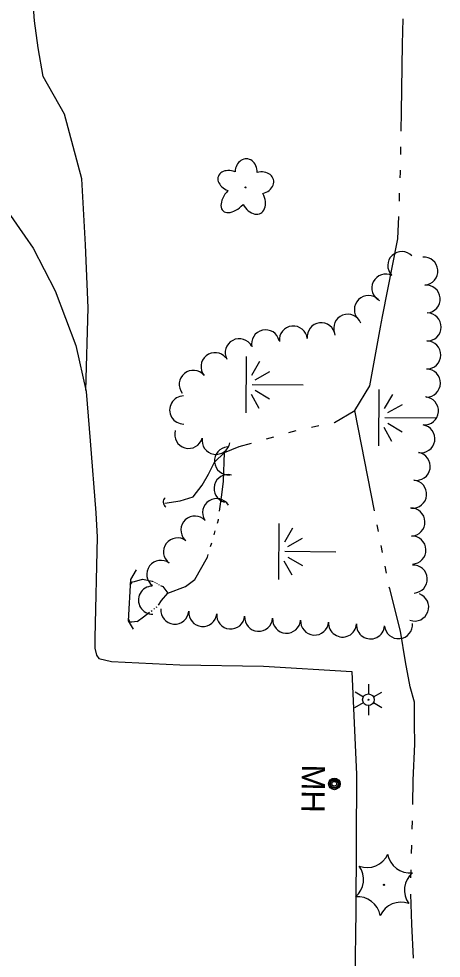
# Model space of a CAD drawing. Extents: x 589250 to 1188077, y 162953 to 363065.
# Drawn here: x 593672.1 to 593781.5, y 186471.7 to 186715.2 of the extents above; entities that cross this region are included whole.
import ezdxf

# ---------------------------------------------------------------- set-up
doc = ezdxf.new("R2010")
doc.units = 0
for name, color, linetype in [('E_DRN', 7, 'Continuous'), ('E_DWY', 7, 'Continuous'), ('E_LAND_TreeLine_P', 7, 'Continuous'), ('E_LAND_Vegetation', 7, 'Continuous'), ('E_LTG', 7, 'Continuous'), ('E_STRUCT', 7, 'Continuous'), ('E_UTL_MH', 7, 'Continuous'), ('E_UTL_MH_Text', 7, 'Continuous'), ('E_WTR_FlowLine', 7, 'Continuous'), ('E_WTR_Wetland', 7, 'Continuous')]:
    doc.layers.add(name, color=color, linetype=linetype)

# ---------------------------------------------------------------- blocks, each defined once
blk = doc.blocks.new('POINT_DISPLAY')
blk.add_line((0, 0), (0, 0))

msp = doc.modelspace()

# ---------------------------------------------------------------- linework, layer by layer
at = {"layer": 'E_DRN'}
msp.add_arc((593710.98, 186589.97), 1.5, 131.2409, 237.5011, dxfattribs=at)
at = {"layer": 'E_DWY'}
for p, q in [((593676.17, 186714.68), (593675.27, 186726.01)), ((593677.09, 186707.72), (593676.17, 186714.68)), ((593678.43, 186700.33), (593677.09, 186707.72)), ((593683.95, 186690.5), (593678.43, 186700.33)), ((593688.37, 186673.75), (593683.95, 186690.5)), ((593689.39, 186656.62), (593688.37, 186673.75)), ((593667.04, 186668.23), (593675.78, 186655.81)), ((593675.78, 186655.81), (593681.53, 186644.73)), ((593690.05, 186640.35), (593689.39, 186656.62)), ((593681.53, 186644.73), (593686.85, 186630.53)), ((593689.46, 186618.9), (593690.05, 186640.35)), ((593686.85, 186630.53), (593689.52, 186618.63)), ((593689.52, 186618.63), (593690.53, 186605.83)), ((593690.53, 186605.83), (593692.03, 186587.19)), ((593692.03, 186587.19), (593692.36, 186580.89)), ((593692.36, 186580.89), (593691.77, 186554.75)), ((593691.77, 186554.75), (593691.75, 186552.08)), ((593691.75, 186552.08), (593692.17, 186550.27)), ((593692.17, 186550.27), (593692.81, 186549.4)), ((593692.81, 186549.4), (593696.11, 186548.65)), ((593696.11, 186548.65), (593713.81, 186547.81)), ((593713.81, 186547.81), (593735.44, 186547.41)), ((593735.44, 186547.41), (593758.31, 186546.06)), ((593758.31, 186546.06), (593759.53, 186519.34)), ((593759.53, 186519.34), (593759.38, 186483.93)), ((593759.38, 186483.93), (593758.86, 186446.35))]:
    msp.add_line(p, q, dxfattribs=at)
at = {"layer": 'E_LAND_TreeLine_P'}
for centre, start, end in [((593771.27, 186651.28), 43.522, 223.522), ((593776.98, 186649.85), 274.6697, 94.6697), ((593767.12, 186645.45), 63.3681, 243.3681), ((593777.57, 186642.61), 274.6697, 94.6697), ((593762.61, 186639.87), 44.4284, 224.4284), ((593757.26, 186635.04), 21.2362, 201.2362), ((593777.84, 186635.36), 269.2586, 89.2586), ((593743.17, 186631.98), 5.6503, 185.6503), ((593750.39, 186632.82), 7.1119, 187.1119), ((593735.99, 186630.99), 12.9564, 192.9564), ((593729.17, 186628.68), 27.8349, 207.8349), ((593777.75, 186628.1), 269.2586, 89.2586), ((593722.89, 186625.07), 38.9719, 218.9719), ((593717.24, 186620.5), 38.9719, 218.9719), ((593777.66, 186620.83), 269.2586, 89.2586), ((593714.78, 186613.84), 90.4834, 270.4834), ((593777.14, 186613.59), 265.8121, 85.8121), ((593716.07, 186607.52), 164.2452, 344.2452), ((593776.21, 186606.39), 260.3841, 80.3841), ((593723.16, 186605.97), 170.3512, 350.3512), ((593726.4, 186600.65), 94.8751, 274.8751), ((593775, 186599.23), 260.3841, 80.3841), ((593726.26, 186593.48), 75.1332, 255.1332), ((593774.08, 186592.03), 264.8412, 84.8412), ((593723.31, 186587.26), 32.1873, 212.1873), ((593773.65, 186584.79), 271.9495, 91.9495), ((593717.68, 186582.72), 42.9636, 222.9636), ((593713.19, 186577.06), 53.2829, 233.2829), ((593773.9, 186577.54), 271.9495, 91.9495), ((593708.85, 186571.24), 53.2829, 233.2829), ((593774.23, 186570.02), 273.2683, 93.2683), ((593706.69, 186564.57), 91.7026, 271.7026), ((593774.61, 186562.77), 250.2508, 70.2508), ((593712.48, 186561.97), 175.0155, 355.0155), ((593719.72, 186561.34), 175.0155, 355.0155), ((593726.95, 186560.71), 175.0155, 355.0155), ((593734.19, 186560.11), 176.0886, 356.0886), ((593741.43, 186559.61), 176.0886, 356.0886), ((593748.68, 186559.12), 176.0886, 356.0886), ((593755.93, 186558.62), 176.0939, 356.0939), ((593763.17, 186558.13), 176.0939, 356.0939), ((593770.41, 186558.19), 185.3807, 5.3807)]:
    msp.add_arc(centre, 3.63, start, end, dxfattribs=at)
at = {"layer": 'E_LAND_Vegetation'}
for centre, radius in [((593730.81, 186671.52), 0.128), ((593766.67, 186490.76), 0.167)]:
    msp.add_circle(centre, radius, dxfattribs=at)
for centre, radius, start, end in [((593762.28, 186501.14), 5.9, 250.0265, 335.7915), ((593773.42, 186499.71), 5.9, 190.0219, 275.7868), ((593755.48, 186492.15), 5.9, 310.0266, 35.7915), ((593777.86, 186489.37), 5.9, 130.0265, 215.7915), ((593759.86, 186481.76), 5.91, 10.0663, 95.7424), ((593771.06, 186480.37), 5.9, 70.0266, 155.7915)]:
    msp.add_arc(centre, radius, start, end, dxfattribs=at)
for centre, major_axis, ratio in [((593730.95, 186675.5), (-0.11, -3.45), 0.832022), ((593727.15, 186673.16), (3.39, -1.29), 0.716896), ((593734.54, 186672.68), (-3.49, -0.93), 0.782863), ((593728.2, 186668.93), (3.23, 3.49), 0.560249), ((593732.71, 186668.54), (-2.02, 3.7), 0.691916)]:
    msp.add_ellipse(centre, major_axis=major_axis, ratio=ratio, start_param=1.570796, end_param=4.712389, dxfattribs=at)
at = {"layer": 'E_LTG'}
for p, q in [((593762.63, 186542.75), (593762.63, 186540.25)), ((593759.16, 186540.76), (593761.32, 186539.5)), ((593763.92, 186539.5), (593766.09, 186540.74)), ((593759.15, 186536.76), (593761.32, 186538)), ((593763.92, 186538), (593766.08, 186536.74)), ((593762.62, 186537.25), (593762.61, 186534.75))]:
    msp.add_line(p, q, dxfattribs=at)
for radius in [1.5, 0.125]:
    msp.add_circle((593762.62, 186538.75), radius, dxfattribs=at)
at = {"layer": 'E_STRUCT'}
for p, q in [((593702.5, 186572.45), (593700.99, 186569.89)), ((593700.99, 186569.89), (593700.42, 186559.16)), ((593700.42, 186559.16), (593701.74, 186557.07))]:
    msp.add_line(p, q, dxfattribs=at)
at = {"layer": 'E_UTL_MH'}
for centre, radius in [((593753.81, 186516.92), 1.5), ((593753.81, 186516.92), 1.22), ((593753.79, 186516.92), 0.968), ((593753.79, 186516.95), 0.605)]:
    msp.add_circle(centre, radius, dxfattribs=at)
at = {"layer": 'E_WTR_FlowLine'}
for p, q in [((593771.41, 186708.64), (593771.65, 186715.25)), ((593771.19, 186691.15), (593771.41, 186708.64)), ((593771.1, 186686.1), (593771.19, 186691.15)), ((593771, 186680.07), (593771.03, 186682.08)), ((593770.87, 186674.04), (593770.92, 186675.38)), ((593770.92, 186675.38), (593770.93, 186676.05)), ((593770.64, 186668.01), (593770.71, 186670.02)), ((593770.26, 186658.18), (593770.48, 186664)), ((593766.29, 186638.04), (593770.26, 186658.18)), ((593765.79, 186635.28), (593766.29, 186638.04)), ((593763.03, 186620.11), (593765.79, 186635.28)), ((593759.11, 186613.68), (593763.03, 186620.11)), ((593753.84, 186610.56), (593759.11, 186613.68)), ((593764.2, 186587.69), (593759.11, 186613.68)), ((593741.99, 186607.98), (593743.93, 186608.52)), ((593747.85, 186609.4), (593749.82, 186609.78)), ((593753.77, 186610.54), (593753.84, 186610.56)), ((593736.19, 186606.34), (593738.12, 186606.88)), ((593725.32, 186602.86), (593729.14, 186604.35)), ((593729.14, 186604.35), (593732.32, 186605.25)), ((593722.74, 186600.32), (593725.32, 186602.86)), ((593725.07, 186595.38), (593725.32, 186602.86)), ((593721.19, 186597.24), (593722.74, 186600.32)), ((593719.61, 186594.36), (593721.19, 186597.24)), ((593717.25, 186591.35), (593719.61, 186594.36)), ((593724.68, 186591.84), (593725.07, 186595.38)), ((593724.1, 186587.62), (593724.68, 186591.84)), ((593709.88, 186589.73), (593713.85, 186590.26)), ((593713.85, 186590.26), (593717.25, 186591.35)), ((593723.54, 186584.51), (593723.79, 186585.34)), ((593723.79, 186585.34), (593723.81, 186585.53)), ((593722.65, 186581.47), (593722.95, 186582.48)), ((593765.25, 186582.31), (593764.9, 186584.1)), ((593721.76, 186578.43), (593722.06, 186579.45)), ((593766.3, 186576.93), (593765.95, 186578.72)), ((593717.67, 186569.89), (593720.96, 186575.73)), ((593720.96, 186575.73), (593721.16, 186576.41)), ((593767.34, 186571.55), (593766.99, 186573.34)), ((593702.05, 186569.39), (593704.13, 186569.99)), ((593704.13, 186569.99), (593706.66, 186569.47)), ((593715.27, 186568.08), (593717.67, 186569.89)), ((593700.92, 186568.51), (593701.53, 186569.3)), ((593701.53, 186569.3), (593702.05, 186569.39)), ((593706.66, 186569.47), (593706.88, 186569.36)), ((593707.23, 186569.18), (593707.4, 186569.09)), ((593707.75, 186568.92), (593707.92, 186568.83)), ((593708.27, 186568.65), (593708.44, 186568.56)), ((593708.79, 186568.39), (593709.39, 186568.08)), ((593709.39, 186568.08), (593710.7, 186566.37)), ((593710.7, 186566.37), (593715.27, 186568.08)), ((593768.13, 186567.45), (593768.03, 186567.96)), ((593770.96, 186556.47), (593768.13, 186567.45)), ((593709.08, 186564.48), (593710.7, 186566.37)), ((593707.02, 186562.21), (593707.23, 186562.37)), ((593707.67, 186562.7), (593707.89, 186562.86)), ((593708.28, 186563.23), (593709.08, 186564.48)), ((593700.8, 186558.88), (593700.45, 186559.82)), ((593702.74, 186559.02), (593704.4, 186560.27)), ((593704.4, 186560.27), (593705.92, 186561.4)), ((593706.36, 186561.72), (593706.58, 186561.88)), ((593701.36, 186558.82), (593700.8, 186558.88)), ((593702.74, 186559.02), (593701.36, 186558.82)), ((593772.19, 186548.55), (593770.96, 186556.47)), ((593773.47, 186542.07), (593772.19, 186548.55)), ((593774.54, 186538.11), (593773.47, 186542.07)), ((593774.6, 186532.59), (593774.54, 186538.11)), ((593774.67, 186527.25), (593774.6, 186532.59)), ((593774.24, 186517.89), (593774.67, 186527.25)), ((593774.12, 186511.57), (593774.24, 186517.89)), ((593773.99, 186505.22), (593774.03, 186507.34)), ((593773.8, 186498.88), (593773.87, 186501)), ((593773.61, 186492.54), (593773.67, 186494.66)), ((593773.85, 186480.59), (593773.65, 186488.31)), ((593774.29, 186471.72), (593773.85, 186480.59))]:
    msp.add_line(p, q, dxfattribs=at)
at = {"layer": 'E_WTR_Wetland'}
for p, q in [((593730.94, 186627.67), (593730.84, 186613.11)), ((593734.45, 186626.4), (593732.37, 186622.79)), ((593733.28, 186621.7), (593737.08, 186623.84)), ((593745.72, 186620.26), (593732.51, 186620.35)), ((593733.26, 186618.94), (593737.04, 186616.75)), ((593765.31, 186619.12), (593765.21, 186604.56)), ((593734.37, 186614.22), (593732.34, 186617.86)), ((593768.82, 186617.85), (593766.74, 186614.24)), ((593767.65, 186613.15), (593771.45, 186615.29)), ((593780.09, 186611.71), (593766.88, 186611.8)), ((593768.73, 186605.67), (593766.7, 186609.31)), ((593767.63, 186610.39), (593771.4, 186608.2)), ((593739.43, 186584.44), (593739.33, 186569.88)), ((593742.94, 186583.17), (593740.86, 186579.56)), ((593741.77, 186578.47), (593745.57, 186580.61)), ((593754.21, 186577.03), (593741, 186577.12)), ((593742.85, 186570.99), (593740.82, 186574.63)), ((593741.75, 186575.71), (593745.52, 186573.52))]:
    msp.add_line(p, q, dxfattribs=at)

# ---------------------------------------------------------------- block references
at = {"layer": 'E_WTR_Wetland', "rotation": 90.3988328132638}
for p in [(593730.89, 186620.83), (593730.89, 186620.34), (593730.89, 186620.28), (593732.51, 186620.35), (593733.77, 186620.34), (593765.26, 186612.28), (593765.26, 186611.79), (593765.26, 186611.73), (593766.88, 186611.8), (593768.14, 186611.79), (593739.38, 186577.6), (593739.38, 186577.11), (593739.38, 186577.05), (593741, 186577.12), (593742.26, 186577.11)]:
    msp.add_blockref('POINT_DISPLAY', p, dxfattribs=at)

# ---------------------------------------------------------------- texts
at = {"layer": 'E_UTL_MH_Text'}
msp.add_text('MH', height=6, rotation=269.3465, dxfattribs=at).set_placement((593745.41, 186521.96))

doc.saveas('drawing.dxf')
